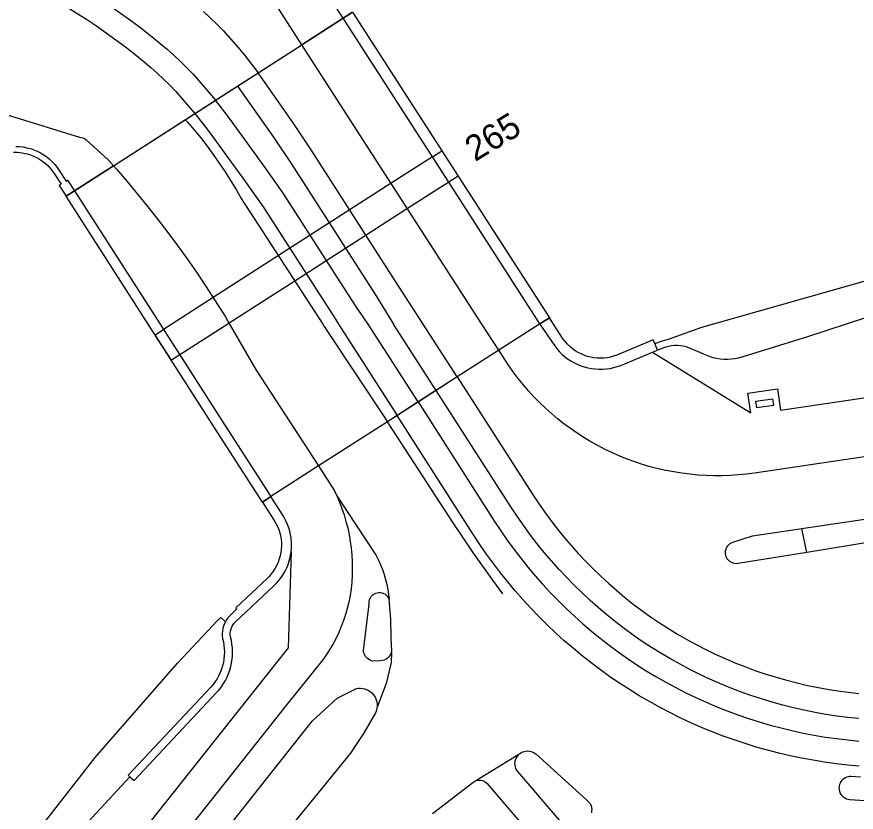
# Model space of a CAD drawing. Extents: x 122462 to 123306, y 485548 to 486417.
# Drawn here: x 123158.68 to 123208.47, y 486221.06 to 486268.22 of the extents above; entities that cross this region are included whole.
import ezdxf

# ---------------------------------------------------------------- set-up
doc = ezdxf.new("R2010")
doc.units = 0
for name, color, linetype in [('Level 14', 7, 'Continuous'), ('Level 15', 7, 'Continuous'), ('Level 16', 7, 'Continuous'), ('Level 17', 7, 'Continuous'), ('Level 21', 7, 'Continuous'), ('Level 34', 7, 'Continuous'), ('Level 37', 7, 'Continuous'), ('Level 40', 7, 'Continuous'), ('N meubilair putkast', 7, 'Continuous')]:
    doc.layers.add(name, color=color, linetype=linetype)

msp = doc.modelspace()

# ---------------------------------------------------------------- linework, layer by layer
at = {"layer": 'Level 14'}
for p, q in [((123189.679, 486250), (123187.268, 486248.453)), ((123189.679, 486250), (123189.701, 486250.014)), ((123187.268, 486248.453), (123184.801, 486246.868)), ((123184.801, 486246.868), (123183.556, 486246.069)), ((123183.556, 486246.069), (123180.659, 486244.208)), ((123180.659, 486244.208), (123176.583, 486241.592)), ((123176.583, 486241.592), (123173.747, 486239.771)), ((123173.243, 486239.447), (123173.747, 486239.771))]:
    msp.add_line(p, q, dxfattribs=at)
at = {"layer": 'Level 15'}
for p, q in [((123196.685, 486248.459), (123196.523, 486248.847)), ((123196.383, 486248.333), (123196.685, 486248.459))]:
    msp.add_line(p, q, dxfattribs=at)
for points in [[(123199.943, 486250), (123217.178, 486254.867), (123231.552, 486256.632), (123268.592, 486259.996), (123295.492, 486266.036), (123300.069, 486267.429), (123301.084, 486267.769), (123302.095, 486268.121), (123303.101, 486268.486), (123304.103, 486268.864), (123305.1, 486269.255), (123306.018, 486269.628)], [(123178.043, 486268.137), (123177.606, 486268.814)], [(123306.018, 486268.823), (123305.164, 486268.479), (123304.117, 486268.074), (123303.065, 486267.682), (123302.008, 486267.305), (123300.946, 486266.941), (123299.88, 486266.592), (123298.809, 486266.257), (123297.733, 486265.935), (123296.654, 486265.629), (123295.57, 486265.336), (123276.532, 486261.019), (123268.767, 486259.258), (123247.287, 486256.753), (123232.017, 486255.1), (123216.684, 486252.875), (123207.886, 486250)], [(123158.619, 486260.536), (123158.838, 486260.526), (123159.055, 486260.501), (123159.27, 486260.46), (123159.482, 486260.404), (123159.689, 486260.333), (123159.891, 486260.248), (123160.086, 486260.148), (123160.274, 486260.035), (123160.453, 486259.91), (123160.623, 486259.771), (123160.783, 486259.622), (123160.931, 486259.461), (123161.068, 486259.29), (123161.193, 486259.11), (123161.596, 486258.481), (123161.693, 486258.543), (123162.104, 486257.903)], [(123158.475, 486260.185), (123158.679, 486260.185), (123158.883, 486260.171), (123159.085, 486260.141), (123159.284, 486260.096), (123159.48, 486260.037), (123159.67, 486259.964), (123159.855, 486259.876), (123160.033, 486259.775), (123160.202, 486259.661), (123160.363, 486259.535), (123160.514, 486259.397), (123160.654, 486259.248), (123160.782, 486259.09), (123160.899, 486258.922), (123161.302, 486258.293), (123161.188, 486258.219), (123161.599, 486257.579)], [(123189.71, 486250), (123189.701, 486250.014)], [(123189.71, 486250), (123190.573, 486248.722), (123190.708, 486248.547), (123190.853, 486248.381), (123191.01, 486248.225), (123191.176, 486248.079), (123191.352, 486247.945), (123191.536, 486247.823), (123191.728, 486247.713), (123191.926, 486247.616), (123192.131, 486247.532), (123192.34, 486247.462), (123192.554, 486247.406), (123192.771, 486247.364), (123192.99, 486247.337), (123193.211, 486247.324), (123193.432, 486247.326), (123193.652, 486247.342), (123193.871, 486247.373), (123194.088, 486247.418), (123194.3, 486247.477), (123194.509, 486247.55), (123196.383, 486248.333)], [(123190.516, 486250), (123190.27, 486250.378)], [(123196.523, 486248.847), (123196.434, 486249.059), (123194.269, 486248.155), (123194.082, 486248.09), (123193.891, 486248.04), (123193.696, 486248.003), (123193.499, 486247.981), (123193.302, 486247.973), (123193.104, 486247.98), (123192.907, 486248.001), (123192.712, 486248.037), (123192.521, 486248.087), (123192.333, 486248.15), (123192.151, 486248.228), (123191.975, 486248.318), (123191.806, 486248.421), (123191.645, 486248.536), (123191.493, 486248.663), (123191.351, 486248.801), (123191.219, 486248.948), (123191.098, 486249.105), (123190.516, 486250)], [(123196.523, 486248.847), (123197.048, 486249.026), (123197.342, 486249.104), (123199.309, 486249.821), (123199.943, 486250)], [(123207.886, 486250), (123205.588, 486249.249), (123201.684, 486248.038), (123201.477, 486247.981), (123201.266, 486247.938), (123201.052, 486247.911), (123200.837, 486247.899), (123200.622, 486247.902), (123200.408, 486247.921), (123200.195, 486247.956), (123199.986, 486248.005), (123199.78, 486248.069), (123199.58, 486248.148), (123198.546, 486248.597), (123198.381, 486248.653), (123198.212, 486248.694), (123198.041, 486248.72), (123197.867, 486248.732), (123197.693, 486248.728), (123197.521, 486248.709), (123197.35, 486248.676), (123197.183, 486248.628), (123196.685, 486248.459)], [(123174.963, 486236.495), (123174.974, 486236.765), (123174.969, 486237.035), (123174.949, 486237.305), (123174.916, 486237.511), (123174.871, 486237.715), (123174.812, 486237.916), (123174.741, 486238.112), (123174.658, 486238.304), (123174.562, 486238.49), (123174.455, 486238.669), (123173.747, 486239.771)], [(123173.243, 486239.447), (123173.95, 486238.346), (123174.05, 486238.176), (123174.137, 486238), (123174.212, 486237.817), (123174.272, 486237.63), (123174.319, 486237.438), (123174.352, 486237.244), (123174.371, 486237.048), (123174.375, 486236.851), (123174.365, 486236.654), (123174.34, 486236.458), (123174.302, 486236.265), (123174.249, 486236.075), (123174.182, 486235.89), (123174.103, 486235.71), (123174.01, 486235.536), (123173.905, 486235.369), (123173.788, 486235.21), (123173.66, 486235.061), (123173.521, 486234.921), (123171.664, 486233.183), (123171.735, 486233.107), (123171.292, 486232.675), (123171.201, 486232.573), (123171.12, 486232.463), (123171.049, 486232.346)], [(123165.385, 486223.164), (123165.631, 486222.933), (123170.531, 486228.151), (123170.678, 486228.318), (123170.814, 486228.494), (123170.938, 486228.679), (123171.051, 486228.871), (123171.151, 486229.07), (123171.238, 486229.275), (123171.312, 486229.484), (123171.372, 486229.699), (123171.419, 486229.916), (123171.452, 486230.136), (123171.471, 486230.358), (123171.475, 486230.581), (123171.466, 486230.803), (123171.442, 486231.024), (123171.404, 486231.243), (123171.353, 486231.46), (123171.342, 486231.579), (123171.344, 486231.698), (123171.36, 486231.816), (123171.39, 486231.931), (123171.434, 486232.042), (123171.49, 486232.147), (123171.557, 486232.246), (123171.636, 486232.335), (123173.93, 486234.482), (123174.085, 486234.637), (123174.23, 486234.803), (123174.363, 486234.978), (123174.485, 486235.161), (123174.594, 486235.352), (123174.69, 486235.55), (123174.772, 486235.753), (123174.841, 486235.962), (123174.896, 486236.175), (123174.963, 486236.495)], [(123126.692, 486174.251), (123126.657, 486174.276), (123146.58, 486202.159), (123153.54, 486211.739), (123158.69, 486218.379), (123163.32, 486224.309), (123168.21, 486229.899), (123170.58, 486232.419), (123170.788, 486232.592), (123171.049, 486232.346)], [(123171.049, 486232.346), (123170.985, 486232.216), (123170.934, 486232.08), (123170.896, 486231.94), (123170.872, 486231.797), (123170.862, 486231.652), (123170.865, 486231.507), (123170.882, 486231.363), (123170.931, 486231.162), (123170.967, 486230.958), (123170.988, 486230.753), (123170.995, 486230.546), (123170.988, 486230.339), (123170.967, 486230.134), (123170.932, 486229.93), (123170.883, 486229.729), (123170.821, 486229.532), (123170.745, 486229.34), (123170.656, 486229.153), (123170.555, 486228.973), (123170.442, 486228.8), (123170.317, 486228.635), (123170.181, 486228.479), (123165.281, 486223.261), (123165.385, 486223.164)], [(123165.385, 486223.164), (123162.157, 486219.678), (123161.342, 486218.789), (123160.535, 486217.891), (123159.738, 486216.986), (123158.949, 486216.073), (123158.169, 486215.153), (123157.398, 486214.225), (123156.616, 486213.263), (123155.843, 486212.293), (123155.08, 486211.316), (123154.326, 486210.331), (123153.583, 486209.338), (123152.85, 486208.338), (123127.629, 486173.57)]]:
    msp.add_lwpolyline(points, dxfattribs=at)
at = {"layer": 'Level 16'}
for p, q in [((123178.589, 486268.489), (123178.043, 486268.137)), ((123178.043, 486268.137), (123175.595, 486266.565)), ((123164.411, 486259.384), (123162.104, 486257.903)), ((123162.104, 486257.903), (123161.599, 486257.579)), ((123189.701, 486250.014), (123190.27, 486250.378))]:
    msp.add_line(p, q, dxfattribs=at)
at = {"layer": 'Level 17'}
for p, q in [((123175.595, 486266.565), (123178.043, 486268.137)), ((123168.671, 486262.119), (123175.595, 486266.565)), ((123172.99, 486264.892), (123175.595, 486266.565)), ((123170.465, 486263.271), (123172.99, 486264.892)), ((123169.243, 486262.486), (123170.465, 486263.271)), ((123164.411, 486259.384), (123169.243, 486262.486)), ((123164.411, 486259.384), (123168.671, 486262.119)), ((123162.104, 486257.903), (123164.411, 486259.384)), ((123189.701, 486250.014), (123189.679, 486250)), ((123187.268, 486248.453), (123182.485, 486245.381)), ((123182.485, 486245.381), (123181.239, 486244.581)), ((123181.239, 486244.581), (123180.659, 486244.208)), ((123180.659, 486244.208), (123176.583, 486241.592)), ((123176.583, 486241.592), (123173.747, 486239.771)), ((123205.251, 486237.881), (123211.531, 486238.805)), ((123205.547, 486236.461), (123205.251, 486237.881)), ((123211.697, 486237.459), (123205.547, 486236.461)), ((123185.914, 486222.927), (123188.46, 486224.497))]:
    msp.add_line(p, q, dxfattribs=at)
for points in [[(123175.595, 486266.565), (123169.231, 486276.453)], [(123124.62, 486272.767), (123162.406, 486261.09), (123162.506, 486261.071), (123162.602, 486261.04), (123162.694, 486260.998), (123162.781, 486260.945), (123164.109, 486259.725), (123164.411, 486259.384)], [(123186.258, 486250), (123175.595, 486266.565)], [(123168.671, 486262.119), (123168.794, 486261.981), (123169.195, 486261.512), (123169.585, 486261.034), (123169.963, 486260.548), (123170.331, 486260.052), (123170.686, 486259.548), (123171.03, 486259.036), (123171.362, 486258.517), (123171.682, 486257.989), (123171.99, 486257.455), (123176.825, 486250)], [(123164.411, 486259.384), (123164.59, 486259.182), (123165.222, 486258.449), (123165.843, 486257.707), (123166.453, 486256.956), (123167.052, 486256.196), (123167.639, 486255.427), (123168.215, 486254.65), (123168.78, 486253.864), (123169.333, 486253.07), (123169.875, 486252.268), (123171.05, 486250.436), (123171.303, 486250)], [(123171.303, 486250), (123172.883, 486247.276), (123176.583, 486241.592)], [(123176.825, 486250), (123176.915, 486249.862), (123180.659, 486244.208)], [(123187.268, 486248.453), (123186.259, 486249.999), (123186.258, 486250)], [(123189.679, 486250), (123187.268, 486248.453)], [(123196.383, 486248.333), (123202.219, 486244.733), (123202.048, 486245.896), (123203.805, 486246.154), (123203.989, 486244.9), (123237.015, 486249.78), (123236.984, 486250)], [(123211.225, 486242.463), (123202.436, 486241.166), (123201.961, 486241.104), (123201.483, 486241.056), (123201.005, 486241.025), (123200.525, 486241.008), (123200.046, 486241.007), (123199.567, 486241.021), (123199.088, 486241.05), (123198.61, 486241.095), (123198.135, 486241.155), (123197.661, 486241.23), (123197.19, 486241.32), (123196.722, 486241.425), (123196.258, 486241.545), (123195.797, 486241.68), (123195.342, 486241.83), (123194.891, 486241.994), (123194.446, 486242.172), (123194.007, 486242.365), (123193.574, 486242.571), (123193.148, 486242.791), (123192.729, 486243.025), (123192.318, 486243.272), (123191.915, 486243.532), (123191.52, 486243.804), (123191.135, 486244.09), (123190.758, 486244.387), (123190.392, 486244.696), (123190.035, 486245.017), (123189.689, 486245.349), (123189.354, 486245.692), (123189.03, 486246.045), (123188.717, 486246.409), (123188.416, 486246.782), (123188.127, 486247.165), (123187.851, 486247.557), (123187.268, 486248.453)], [(123187.52, 486234.01), (123186.915, 486234.821), (123186.322, 486235.641), (123185.739, 486236.468), (123185.168, 486237.303), (123184.608, 486238.146), (123184.059, 486238.996), (123180.659, 486244.208)], [(123176.583, 486241.592), (123177.531, 486240.113), (123177.656, 486239.815)], [(123177.656, 486239.815), (123177.816, 486239.445), (123177.96, 486239.068), (123178.091, 486238.686), (123178.206, 486238.3), (123178.306, 486237.909), (123178.39, 486237.514), (123178.459, 486237.117), (123178.513, 486236.717), (123178.551, 486236.316), (123178.573, 486235.913), (123178.579, 486235.509), (123178.57, 486235.106), (123178.544, 486234.704), (123178.504, 486234.302), (123178.447, 486233.903), (123178.375, 486233.506), (123178.284, 486233.14), (123178.178, 486232.778), (123178.058, 486232.421), (123177.925, 486232.068), (123177.777, 486231.722), (123177.616, 486231.381), (123177.441, 486231.047), (123177.254, 486230.72), (123177.054, 486230.4), (123176.841, 486230.089), (123174.78, 486227.546), (123161.172, 486210.365)], [(123177.656, 486239.815), (123179.999, 486236.277), (123180.134, 486236.004), (123180.256, 486235.726), (123180.367, 486235.442), (123180.465, 486235.155), (123180.55, 486234.863), (123180.622, 486234.567), (123180.682, 486234.269), (123180.729, 486233.968), (123180.762, 486233.666)], [(123205.547, 486236.461), (123201.47, 486235.799), (123201.373, 486235.791), (123201.276, 486235.798), (123201.181, 486235.819), (123201.09, 486235.854), (123201.005, 486235.902), (123200.928, 486235.962), (123200.861, 486236.032), (123200.805, 486236.112), (123200.762, 486236.199), (123200.732, 486236.292), (123200.716, 486236.388), (123200.715, 486236.486), (123200.728, 486236.582), (123200.755, 486236.676), (123200.796, 486236.764), (123200.85, 486236.846), (123200.915, 486236.918), (123200.99, 486236.98), (123201.073, 486237.031), (123201.163, 486237.068), (123202.321, 486237.451), (123205.251, 486237.881)], [(123174.963, 486236.495), (123174.776, 486230.813), (123159.718, 486211.852)], [(123180.913, 486230.551), (123180.849, 486230.413), (123180.794, 486230.324), (123180.727, 486230.245), (123180.648, 486230.177), (123180.56, 486230.121), (123180.464, 486230.079), (123180.364, 486230.052), (123180.26, 486230.04), (123179.784, 486230.022), (123179.687, 486230.048), (123179.596, 486230.089), (123179.511, 486230.142), (123179.435, 486230.207), (123179.37, 486230.283), (123179.316, 486230.368), (123179.276, 486230.459), (123179.249, 486230.556), (123179.237, 486230.655), (123179.586, 486233.384), (123179.578, 486233.476), (123179.584, 486233.568), (123179.605, 486233.658), (123179.638, 486233.745), (123179.685, 486233.824), (123179.743, 486233.896), (123179.812, 486233.958), (123179.889, 486234.009), (123179.973, 486234.048), (123180.062, 486234.073), (123180.154, 486234.084), (123180.246, 486234.081), (123180.343, 486234.061), (123180.436, 486234.026), (123180.523, 486233.976), (123180.6, 486233.914), (123180.667, 486233.84), (123180.721, 486233.757), (123180.762, 486233.666)], [(123180.913, 486230.551), (123180.917, 486230.624), (123180.886, 486231.378), (123180.867, 486232.503), (123180.762, 486233.666)], [(123180.913, 486230.551), (123180.876, 486229.943), (123180.597, 486228.684), (123180.062, 486227.294)], [(123162.44, 486209.068), (123176.206, 486226.446), (123177.686, 486227.816), (123178.821, 486228.384), (123178.943, 486228.403), (123179.066, 486228.408), (123179.189, 486228.397), (123179.31, 486228.371), (123179.427, 486228.331), (123179.538, 486228.278), (123179.641, 486228.211), (123179.736, 486228.132), (123179.82, 486228.042), (123179.893, 486227.942), (123179.954, 486227.835), (123180, 486227.72), (123180.033, 486227.601), (123180.051, 486227.479), (123180.054, 486227.356), (123180.062, 486227.294)], [(123180.062, 486227.294), (123180.044, 486227.246), (123180.024, 486227.141), (123179.992, 486227.04), (123179.949, 486226.942), (123179.598, 486226.333), (123179.235, 486225.732), (123178.858, 486225.139), (123178.47, 486224.554), (123164.297, 486207.168), (123156.855, 486198.039)], [(123188.46, 486224.497), (123188.527, 486224.534), (123188.611, 486224.59), (123188.702, 486224.634), (123188.797, 486224.665), (123188.896, 486224.684), (123188.997, 486224.689), (123189.097, 486224.68), (123189.195, 486224.658), (123189.29, 486224.624), (123189.379, 486224.577), (123189.461, 486224.518), (123192.497, 486221.764), (123192.576, 486221.697), (123192.645, 486221.619), (123192.701, 486221.531), (123192.743, 486221.436), (123192.771, 486221.336), (123192.783, 486221.233), (123192.78, 486221.129), (123192.762, 486221.027)], [(123192.065, 486220.131), (123191.969, 486220.092), (123191.87, 486220.065), (123191.767, 486220.051), (123191.664, 486220.05), (123191.562, 486220.063), (123191.461, 486220.089), (123191.366, 486220.127), (123191.275, 486220.178), (123191.192, 486220.239), (123191.118, 486220.311), (123188.393, 486223.473), (123188.335, 486223.558), (123188.289, 486223.651), (123188.256, 486223.749), (123188.237, 486223.851), (123188.232, 486223.954), (123188.241, 486224.057), (123188.265, 486224.158), (123188.302, 486224.255), (123188.352, 486224.345), (123188.414, 486224.428), (123188.46, 486224.497)], [(123209.586, 486221.698), (123208.095, 486221.781), (123207.992, 486221.801), (123207.893, 486221.836), (123207.801, 486221.885), (123207.716, 486221.948), (123207.642, 486222.022), (123207.58, 486222.106), (123207.53, 486222.198), (123207.495, 486222.297), (123207.475, 486222.4), (123207.47, 486222.505), (123207.481, 486222.609), (123207.507, 486222.711), (123207.548, 486222.807), (123207.602, 486222.897), (123207.669, 486222.978), (123207.748, 486223.047), (123207.835, 486223.105), (123207.931, 486223.148), (123208.031, 486223.178), (123208.096, 486223.188), (123208.161, 486223.193), (123208.738, 486223.163)], [(123183.339, 486220.983), (123185.738, 486222.818), (123185.914, 486222.927)], [(123185.914, 486222.927), (123186.01, 486222.951), (123186.109, 486222.959), (123186.208, 486222.952), (123186.305, 486222.929), (123186.396, 486222.891), (123186.481, 486222.839), (123186.556, 486222.774), (123189.665, 486219.145), (123189.704, 486219.064), (123189.732, 486218.978), (123189.747, 486218.889), (123189.75, 486218.798), (123189.74, 486218.709), (123189.719, 486218.621), (123189.685, 486218.537), (123189.64, 486218.459), (123189.608, 486218.385)]]:
    msp.add_lwpolyline(points, dxfattribs=at)
at = {"layer": 'Level 21'}
for points in [[(123178.043, 486268.137), (123178.589, 486268.489), (123186.759, 486255.824), (123190.27, 486250.378), (123189.701, 486250.014)], [(123189.701, 486250.014), (123184.309, 486258.422), (123178.043, 486268.137)], [(123166.467, 486250), (123161.599, 486257.579), (123162.104, 486257.903)], [(123162.104, 486257.903), (123167.18, 486250)], [(123173.747, 486239.771), (123173.243, 486239.447), (123170.567, 486243.617), (123166.467, 486250)], [(123167.18, 486250), (123171.023, 486244.016), (123173.747, 486239.771)]]:
    msp.add_lwpolyline(points, dxfattribs=at)
at = {"layer": 'Level 34'}
for points in [[(123183.339, 486259.926), (123183.885, 486260.277), (123184.856, 486258.773), (123184.309, 486258.422)], [(123183.339, 486259.926), (123180.883, 486258.35), (123174.194, 486254.057), (123170.321, 486251.572), (123167.873, 486250)], [(123184.309, 486258.422), (123181.852, 486256.845), (123175.169, 486252.554), (123171.272, 486250.053), (123171.189, 486250)], [(123167.873, 486250), (123167.382, 486249.685)], [(123171.189, 486250), (123168.35, 486248.178)], [(123168.35, 486248.178), (123167.846, 486247.854), (123166.878, 486249.362), (123167.382, 486249.685)]]:
    msp.add_lwpolyline(points, dxfattribs=at)
at = {"layer": 'Level 37'}
msp.add_line((123177.769, 486250), (123181.239, 486244.581), dxfattribs=at)
for points in [[(123158.439, 486272.107), (123159.082, 486271.822), (123159.72, 486271.525), (123160.255, 486271.258), (123160.784, 486270.981), (123161.307, 486270.692), (123161.825, 486270.393), (123162.336, 486270.083), (123162.968, 486269.688), (123163.593, 486269.283), (123164.212, 486268.868), (123164.825, 486268.444), (123165.43, 486268.011), (123166.026, 486267.566), (123166.613, 486267.11), (123167.191, 486266.642), (123167.6, 486266.296), (123167.999, 486265.939), (123168.389, 486265.572), (123168.77, 486265.195), (123169.141, 486264.809), (123170.465, 486263.271)], [(123158.448, 486270.523), (123159.066, 486270.236), (123159.584, 486269.977), (123160.098, 486269.708), (123160.605, 486269.428), (123161.107, 486269.138), (123161.603, 486268.838), (123162.206, 486268.461), (123162.804, 486268.074), (123163.395, 486267.678), (123163.98, 486267.273), (123164.557, 486266.86), (123165.126, 486266.435), (123165.686, 486266), (123166.238, 486265.553), (123166.63, 486265.221), (123167.013, 486264.878), (123167.388, 486264.526), (123167.753, 486264.164), (123168.109, 486263.793), (123169.243, 486262.486)], [(123169.76, 486268.536), (123170.157, 486268.167), (123170.544, 486267.789), (123170.922, 486267.401), (123171.359, 486266.92), (123171.785, 486266.428), (123172.199, 486265.926), (123172.601, 486265.414), (123172.99, 486264.892)], [(123182.782, 486250), (123181.126, 486252.564), (123176.143, 486260.326), (123175.076, 486261.925), (123172.99, 486264.892)], [(123171.773, 486264.111), (123173.901, 486261.09), (123174.944, 486259.527), (123179.914, 486251.786), (123181.023, 486250)], [(123179.52, 486250), (123178.795, 486251.068), (123174.475, 486257.759), (123173.359, 486259.356), (123171.149, 486262.391), (123170.465, 486263.271)], [(123169.243, 486262.486), (123170.033, 486261.477), (123172.193, 486258.511), (123173.285, 486256.948), (123177.583, 486250.291), (123177.769, 486250)], [(123182.485, 486245.381), (123179.521, 486249.999), (123179.52, 486250)], [(123183.556, 486246.069), (123181.024, 486249.999), (123181.023, 486250)], [(123184.801, 486246.868), (123182.783, 486249.999), (123182.782, 486250)], [(123184.801, 486246.868), (123189.278, 486239.908), (123189.628, 486239.379), (123189.99, 486238.858), (123190.365, 486238.347), (123190.752, 486237.845), (123191.152, 486237.352), (123191.563, 486236.87), (123191.986, 486236.397), (123192.421, 486235.935), (123192.866, 486235.484), (123193.323, 486235.043), (123193.79, 486234.614), (123194.267, 486234.197), (123194.755, 486233.791), (123195.252, 486233.397), (123195.758, 486233.016), (123196.274, 486232.647), (123196.799, 486232.291), (123197.332, 486231.947), (123197.873, 486231.617), (123198.423, 486231.3), (123198.979, 486230.996), (123199.544, 486230.706), (123200.115, 486230.43), (123200.692, 486230.168), (123201.276, 486229.92), (123201.865, 486229.687), (123202.461, 486229.468), (123203.061, 486229.263), (123203.666, 486229.074), (123204.276, 486228.899), (123204.889, 486228.739), (123205.507, 486228.594), (123206.127, 486228.464), (123206.751, 486228.349), (123207.378, 486228.249), (123208.006, 486228.165), (123208.637, 486228.096)], [(123208.633, 486226.61), (123207.981, 486226.678), (123207.33, 486226.761), (123206.681, 486226.86), (123206.034, 486226.974), (123205.391, 486227.104), (123204.751, 486227.249), (123204.114, 486227.409), (123203.482, 486227.585), (123202.854, 486227.775), (123202.23, 486227.981), (123201.612, 486228.201), (123200.999, 486228.436), (123200.392, 486228.686), (123199.791, 486228.95), (123199.197, 486229.228), (123198.609, 486229.52), (123198.029, 486229.827), (123197.456, 486230.147), (123196.891, 486230.481), (123196.334, 486230.828), (123195.785, 486231.188), (123195.245, 486231.561), (123194.714, 486231.947), (123194.193, 486232.346), (123193.681, 486232.757), (123193.18, 486233.18), (123192.688, 486233.615), (123192.207, 486234.062), (123191.737, 486234.52), (123191.278, 486234.989), (123190.83, 486235.469), (123190.394, 486235.959), (123189.97, 486236.46), (123189.557, 486236.971), (123189.158, 486237.491), (123188.77, 486238.021), (123188.396, 486238.56), (123188.034, 486239.108), (123183.556, 486246.069)], [(123182.485, 486245.381), (123187.021, 486238.304), (123187.389, 486237.744), (123187.771, 486237.193), (123188.165, 486236.65), (123188.572, 486236.118), (123188.991, 486235.594), (123189.422, 486235.081), (123189.866, 486234.579), (123190.321, 486234.086), (123190.787, 486233.605), (123191.265, 486233.135), (123191.754, 486232.676), (123192.253, 486232.228), (123192.763, 486231.793), (123193.283, 486231.37), (123193.812, 486230.959), (123194.351, 486230.56), (123194.9, 486230.175), (123195.457, 486229.802), (123196.023, 486229.442), (123196.597, 486229.096), (123197.179, 486228.764), (123197.769, 486228.445), (123198.366, 486228.14), (123198.97, 486227.85), (123199.581, 486227.573), (123200.198, 486227.311), (123200.821, 486227.064), (123201.449, 486226.832), (123202.083, 486226.614), (123202.722, 486226.411), (123203.366, 486226.223), (123204.014, 486226.051), (123204.665, 486225.893), (123205.321, 486225.751), (123205.979, 486225.625), (123206.64, 486225.514), (123207.303, 486225.419), (123207.969, 486225.339), (123208.636, 486225.275)], [(123208.653, 486223.788), (123207.965, 486223.851), (123207.278, 486223.929), (123206.593, 486224.024), (123205.911, 486224.134), (123205.232, 486224.26), (123204.555, 486224.401), (123203.882, 486224.558), (123203.213, 486224.73), (123202.548, 486224.918), (123201.887, 486225.121), (123201.232, 486225.339), (123200.581, 486225.573), (123199.936, 486225.821), (123199.297, 486226.084), (123198.664, 486226.361), (123198.038, 486226.654), (123197.419, 486226.96), (123196.806, 486227.281), (123196.202, 486227.615), (123195.605, 486227.964), (123195.016, 486228.326), (123194.436, 486228.702), (123193.865, 486229.09), (123193.303, 486229.492), (123192.75, 486229.907), (123192.207, 486230.335), (123191.674, 486230.774), (123191.151, 486231.226), (123190.639, 486231.69), (123190.138, 486232.166), (123189.647, 486232.653), (123189.168, 486233.151), (123188.701, 486233.66), (123188.245, 486234.18), (123187.802, 486234.71), (123187.371, 486235.25), (123186.952, 486235.8), (123186.546, 486236.359), (123186.154, 486236.928), (123185.774, 486237.505), (123181.239, 486244.581)]]:
    msp.add_lwpolyline(points, dxfattribs=at)
at = {"layer": 'Level 40'}
msp.add_lwpolyline([(123202.576, 486245.032), (123202.518, 486245.428), (123203.508, 486245.574), (123203.566, 486245.178), (123202.576, 486245.032)], dxfattribs=at)

# ---------------------------------------------------------------- texts
at = {"layer": 'N meubilair putkast'}
msp.add_text('265', height=1.5, rotation=31.2055, dxfattribs=at).set_placement((123185.86, 486259.601))

doc.saveas('drawing.dxf')
